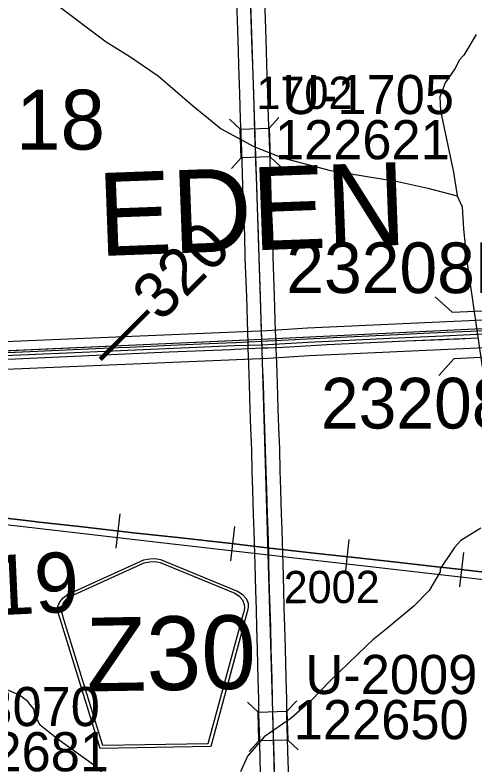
# Model space of a CAD drawing. Extents: x 128.7 to 185.5, y -21.4 to 12.6.
# Drawn here: x 158.743 to 159.74, y -10.767 to -9.139 of the extents above; entities that cross this region are included whole.
import ezdxf

# ---------------------------------------------------------------- set-up
doc = ezdxf.new("R2010")
doc.units = 0
for name, color, linetype in [('tdCoDivCarto', 7, 'Continuous'), ('tdCoHydroRiver', 7, 'Continuous'), ('tdCoPriCL', 7, 'Continuous'), ('tdCoPriDiv', 7, 'Continuous'), ('tdCoPrimary', 7, 'Continuous'), ('tdCoRRCL', 7, 'Continuous'), ('tdCoSecRdNmbr', 7, 'Continuous'), ('tdCoSecRteBand', 7, 'Continuous'), ('tdCoSecRteCL', 7, 'Continuous'), ('tdCoSectLine', 7, 'Continuous'), ('tdCoSectLinePart', 7, 'Continuous'), ('tdCoSectNmbr', 7, 'Continuous'), ('tdCoShieldCoRte', 7, 'Continuous'), ('tdCoStrucDivPri', 7, 'Continuous'), ('tdCoStrucPriMaintName', 7, 'Continuous'), ('tdCoStrucSec', 7, 'Continuous'), ('tdCoStrucSecCoName', 7, 'Continuous'), ('tdCoStrucSecFHWANum', 7, 'Continuous'), ('tdCoSurfAsphalt', 7, 'Continuous'), ('tdCoSurfGravel', 7, 'Continuous'), ('tdCoTwpNameTxt', 7, 'Continuous'), ('tdStHwyPriRefPost1', 7, 'Continuous'), ('tdStHwyPriRefPost5', 7, 'Continuous')]:
    doc.layers.add(name, color=color, linetype=linetype)

msp = doc.modelspace()

# ---------------------------------------------------------------- linework, layer by layer
at = {"layer": 'tdCoDivCarto'}
for p, q in [((159.6427, -9.8298), (159.5727, -9.833)), ((159.7312, -9.8256), (159.6427, -9.8298)), ((159.7581, -9.8244), (159.7312, -9.8256)), ((159.2909, -9.8468), (159.2782, -9.8474)), ((159.3503, -9.8439), (159.2909, -9.8468)), ((159.3621, -9.8433), (159.3503, -9.8439)), ((159.4622, -9.8384), (159.3621, -9.8433)), ((159.4194, -9.8544), (159.5916, -9.8463)), ((159.5727, -9.833), (159.4622, -9.8384)), ((159.5916, -9.8463), (159.6954, -9.8421)), ((159.6954, -9.8421), (159.7058, -9.8415)), ((159.7058, -9.8415), (159.7316, -9.8401)), ((159.7316, -9.8401), (159.7453, -9.8394)), ((158.9662, -9.8615), (158.8533, -9.8665)), ((158.9917, -9.8603), (158.9662, -9.8615)), ((159.0804, -9.8562), (158.9917, -9.8603)), ((159.1458, -9.8532), (159.0804, -9.8562)), ((159.2191, -9.8503), (159.1458, -9.8532)), ((159.2215, -9.8502), (159.2191, -9.8503)), ((159.2197, -9.8644), (159.2786, -9.8616)), ((159.2197, -9.8644), (159.2786, -9.8616)), ((159.278, -9.8475), (159.2215, -9.8502)), ((159.2782, -9.8474), (159.278, -9.8475)), ((159.2786, -9.8616), (159.2787, -9.8616)), ((159.2787, -9.8616), (159.2916, -9.861)), ((159.2916, -9.861), (159.3383, -9.8589)), ((159.3383, -9.8589), (159.4194, -9.8544)), ((158.7754, -9.8697), (158.6449, -9.8759)), ((158.7437, -9.885), (158.8712, -9.8791)), ((158.8533, -9.8665), (158.7754, -9.8697)), ((158.8712, -9.8791), (159.0767, -9.8702)), ((159.0767, -9.8702), (159.2106, -9.8648)), ((159.2106, -9.8648), (159.2197, -9.8644)), ((158.6239, -9.8902), (158.7437, -9.885))]:
    msp.add_line(p, q, dxfattribs=at)
for points in [[(160.8089, -9.7824), (160.5719, -9.7896), (160.4861, -9.7913), (160.3981, -9.794), (160.2967, -9.7975), (160.205, -9.8019), (160.1317, -9.8054), (159.9921, -9.812), (159.8807, -9.8177), (159.8042, -9.8219), (159.77, -9.8238), (159.7581, -9.8244), (159.7312, -9.8256), (159.6427, -9.8298), (159.5727, -9.833), (159.4622, -9.8384), (159.3621, -9.8433), (159.3503, -9.8439), (159.2909, -9.8468)], [(160.7531, -9.7841), (160.5719, -9.7896), (160.4861, -9.7913), (160.3981, -9.794), (160.2967, -9.7975), (160.205, -9.8019), (160.1317, -9.8054), (159.9921, -9.812), (159.8807, -9.8177), (159.8042, -9.8219), (159.77, -9.8238), (159.7581, -9.8244), (159.7312, -9.8256), (159.6427, -9.8298), (159.5727, -9.833), (159.4622, -9.8384), (159.3621, -9.8433), (159.3503, -9.8439), (159.2909, -9.8468)], [(160.7531, -9.7841), (160.5719, -9.7896), (160.4861, -9.7913), (160.3981, -9.794), (160.2967, -9.7975), (160.205, -9.8019), (160.1317, -9.8054), (159.9921, -9.812), (159.8807, -9.8177), (159.8042, -9.8219), (159.77, -9.8238), (159.7581, -9.8244), (159.7312, -9.8256), (159.6427, -9.8298), (159.5727, -9.833), (159.4622, -9.8384), (159.3621, -9.8433), (159.3503, -9.8439), (159.2909, -9.8468)], [(159.2909, -9.8468), (159.2782, -9.8474), (159.278, -9.8475)], [(159.2909, -9.8468), (159.2782, -9.8474), (159.278, -9.8475)], [(159.2909, -9.8468), (159.2782, -9.8474), (159.278, -9.8475)], [(159.2916, -9.861), (159.3383, -9.8589), (159.4194, -9.8544), (159.5916, -9.8463), (159.6954, -9.8421), (159.7058, -9.8415)], [(159.2916, -9.861), (159.3383, -9.8589), (159.4194, -9.8544), (159.5916, -9.8463), (159.6721, -9.843)], [(159.2916, -9.861), (159.3383, -9.8589), (159.4194, -9.8544), (159.5916, -9.8463), (159.6721, -9.843)], [(159.6721, -9.843), (159.6954, -9.8421), (159.7316, -9.8401), (159.7453, -9.8394)], [(159.6721, -9.843), (159.6954, -9.8421), (159.7316, -9.8401), (159.7453, -9.8394)], [(159.7058, -9.8415), (159.7316, -9.8401), (159.7453, -9.8394)], [(159.2191, -9.8503), (159.1458, -9.8532), (159.0804, -9.8562), (158.9917, -9.8603), (158.9662, -9.8615), (158.8533, -9.8665), (158.7754, -9.8697), (158.6449, -9.8759), (158.5628, -9.8791), (158.4474, -9.884), (158.3342, -9.8894), (158.2857, -9.891)], [(159.2191, -9.8503), (159.1458, -9.8532), (159.0804, -9.8562), (158.9917, -9.8603), (158.9662, -9.8615), (158.8533, -9.8665), (158.7754, -9.8697), (158.6449, -9.8759), (158.5628, -9.8791), (158.4474, -9.884), (158.3342, -9.8894), (158.2857, -9.891)], [(159.2191, -9.8503), (159.1458, -9.8532), (159.0804, -9.8562), (158.9917, -9.8603), (158.9662, -9.8615), (158.8533, -9.8665), (158.7754, -9.8697), (158.6449, -9.8759), (158.5628, -9.8791), (158.4474, -9.884), (158.3342, -9.8894), (158.2857, -9.891)], [(159.278, -9.8475), (159.2215, -9.8502), (159.2191, -9.8503)], [(159.278, -9.8475), (159.2215, -9.8502), (159.2191, -9.8503)], [(159.278, -9.8475), (159.2215, -9.8502), (159.2191, -9.8503)], [(159.2197, -9.8644), (159.2786, -9.8616)], [(159.2197, -9.8644), (159.2786, -9.8616)], [(159.2786, -9.8616), (159.2787, -9.8616), (159.2916, -9.861)], [(159.2786, -9.8616), (159.2787, -9.8616), (159.2916, -9.861)], [(159.2786, -9.8616), (159.2787, -9.8616), (159.2916, -9.861)], [(158.2861, -9.9049), (158.3889, -9.9013), (158.504, -9.8956), (158.6239, -9.8902), (158.7437, -9.885), (158.8712, -9.8791), (159.0767, -9.8702), (159.2106, -9.8648), (159.2197, -9.8644)], [(158.2861, -9.9049), (158.3889, -9.9013), (158.504, -9.8956), (158.6239, -9.8902), (158.7437, -9.885), (158.8712, -9.8791), (159.0767, -9.8702), (159.2106, -9.8648), (159.2197, -9.8644)], [(158.2861, -9.9049), (158.3889, -9.9013), (158.504, -9.8956), (158.6239, -9.8902), (158.7437, -9.885), (158.8712, -9.8791), (159.0767, -9.8702), (159.2106, -9.8648), (159.2197, -9.8644)]]:
    msp.add_lwpolyline(points, dxfattribs=at)
at = {"layer": 'tdCoHydroRiver'}
for points in [[(158.833, -9.1161), (158.9401, -9.1975), (158.9918, -9.2288), (159.0532, -9.2708), (159.1266, -9.3345), (159.19, -9.3859), (159.2608, -9.4244), (159.3232, -9.449), (159.4268, -9.4768), (159.5729, -9.5), (159.6381, -9.515), (159.7019, -9.5317)], [(159.743, -9.1814), (159.7162, -9.2265), (159.7071, -9.2363), (159.6967, -9.2557), (159.6757, -9.2864), (159.6642, -9.3168), (159.6652, -9.3467), (159.6937, -9.4799), (159.7019, -9.5317), (159.7122, -9.555), (159.7155, -9.6038), (159.7227, -9.673), (159.7562, -9.9023)], [(159.753, -10.2528), (159.7097, -10.2796), (159.696, -10.2943), (159.6646, -10.3412), (159.6648, -10.3475), (159.641, -10.3878), (159.6075, -10.4221), (159.5477, -10.4716), (159.5186, -10.4948), (159.5048, -10.5079), (159.427, -10.5833), (159.3844, -10.6275), (159.3416, -10.6653), (159.283, -10.7053), (159.2467, -10.7476), (159.2321, -10.7813)], [(159.2154, -10.8434), (159.2089, -10.8389), (159.0498, -10.8494), (159.0166, -10.8474), (158.9943, -10.8419), (158.9685, -10.8255), (158.9208, -10.7719), (158.8333, -10.7088), (158.7975, -10.68), (158.7857, -10.6584), (158.7837, -10.6458), (158.7704, -10.6289), (158.7526, -10.6154), (158.7189, -10.6008)]]:
    msp.add_lwpolyline(points, dxfattribs=at)
at = {"layer": 'tdCoPriCL'}
msp.add_lwpolyline([(158.7037, -9.879), (158.938, -9.8688), (159.219, -9.8562), (159.2779, -9.8546), (159.278, -9.8546), (159.2909, -9.8542), (159.3788, -9.8488), (159.5555, -9.8403), (159.6714, -9.8351), (159.7445, -9.8319), (159.9185, -9.8227), (160.0755, -9.8146), (160.2779, -9.8045), (160.2865, -9.8045), (160.753, -9.7913)], dxfattribs=at)
at = {"layer": 'tdCoPriDiv'}
for points in [[(160.752, -9.7613), (160.286, -9.7745), (159.743, -9.8019), (159.3771, -9.8188), (159.2895, -9.8242), (158.7023, -9.849), (158.2853, -9.8681), (157.8731, -9.8835), (157.3673, -9.9033), (157.2762, -9.9137), (157.2295, -9.924), (157.1909, -9.9349), (157.1282, -9.9583), (157.0727, -9.9841), (156.8472, -10.0796), (156.4282, -10.2675), (156.3051, -10.3234), (156.1332, -10.3967)], [(160.7539, -9.8213), (160.2869, -9.8345), (159.746, -9.8618), (159.3804, -9.8787), (159.2923, -9.8842), (158.705, -9.909), (158.2877, -9.9281), (157.8758, -9.9434), (157.3715, -9.9632), (157.2855, -9.973), (157.245, -9.982), (157.2098, -9.9919), (157.1513, -10.0137), (157.0959, -10.0394), (156.8712, -10.1345), (156.4529, -10.3222), (156.3288, -10.3785), (156.1544, -10.4529)]]:
    msp.add_lwpolyline(points, dxfattribs=at)
at = {"layer": 'tdCoPrimary'}
msp.add_line((159.2197, -9.8644), (159.2786, -9.8616), dxfattribs=at)
msp.add_line((159.2197, -9.8644), (159.2786, -9.8616), dxfattribs=at)
for points in [[(160.8089, -9.7824), (160.5719, -9.7896), (160.4861, -9.7913), (160.3981, -9.794), (160.2967, -9.7975), (160.205, -9.8019), (160.1317, -9.8054), (159.9921, -9.812), (159.8807, -9.8177), (159.8042, -9.8219), (159.77, -9.8238), (159.7581, -9.8244), (159.7312, -9.8256), (159.6427, -9.8298), (159.5727, -9.833), (159.4622, -9.8384), (159.3621, -9.8433), (159.3503, -9.8439), (159.2909, -9.8468)], [(160.8089, -9.7824), (160.5719, -9.7896), (160.4861, -9.7913), (160.3981, -9.794), (160.2967, -9.7975), (160.205, -9.8019), (160.1317, -9.8054), (159.9921, -9.812), (159.8807, -9.8177), (159.8042, -9.8219), (159.77, -9.8238), (159.7581, -9.8244), (159.7312, -9.8256), (159.6427, -9.8298), (159.5727, -9.833), (159.4622, -9.8384), (159.3621, -9.8433), (159.3503, -9.8439), (159.2909, -9.8468)], [(159.7581, -9.8244), (159.7312, -9.8256), (159.6427, -9.8298), (159.5727, -9.833), (159.4622, -9.8384), (159.3621, -9.8433), (159.3503, -9.8439), (159.2909, -9.8468), (159.2782, -9.8474), (159.278, -9.8475), (159.2215, -9.8502), (159.2191, -9.8503), (159.1458, -9.8532), (159.0804, -9.8562), (158.9917, -9.8603), (158.9662, -9.8615), (158.8533, -9.8665), (158.7754, -9.8697), (158.6449, -9.8759)], [(158.6239, -9.8902), (158.7437, -9.885), (158.8712, -9.8791), (159.0767, -9.8702), (159.2106, -9.8648), (159.2197, -9.8644), (159.2786, -9.8616), (159.2787, -9.8616), (159.2916, -9.861), (159.3383, -9.8589), (159.4194, -9.8544), (159.5916, -9.8463), (159.6954, -9.8421), (159.7058, -9.8415), (159.7316, -9.8401), (159.7453, -9.8394)], [(159.2909, -9.8468), (159.2782, -9.8474), (159.278, -9.8475)], [(159.2909, -9.8468), (159.2782, -9.8474), (159.278, -9.8475)], [(159.2916, -9.861), (159.3383, -9.8589), (159.4194, -9.8544), (159.5916, -9.8463), (159.6954, -9.8421), (159.7058, -9.8415)], [(159.2916, -9.861), (159.3383, -9.8589), (159.4194, -9.8544), (159.5916, -9.8463), (159.6954, -9.8421), (159.7058, -9.8415)], [(159.7058, -9.8415), (159.7316, -9.8401), (159.7453, -9.8394)], [(159.7058, -9.8415), (159.7316, -9.8401), (159.7453, -9.8394)], [(159.2191, -9.8503), (159.1458, -9.8532), (159.0804, -9.8562), (158.9917, -9.8603), (158.9662, -9.8615), (158.8533, -9.8665), (158.7754, -9.8697), (158.6449, -9.8759), (158.5628, -9.8791), (158.4474, -9.884), (158.3342, -9.8894), (158.2857, -9.891)], [(159.2191, -9.8503), (159.1458, -9.8532), (159.0804, -9.8562), (158.9917, -9.8603), (158.9662, -9.8615), (158.8533, -9.8665), (158.7754, -9.8697), (158.6449, -9.8759), (158.5628, -9.8791), (158.4474, -9.884), (158.3342, -9.8894), (158.2857, -9.891)], [(159.278, -9.8475), (159.2215, -9.8502), (159.2191, -9.8503)], [(159.278, -9.8475), (159.2215, -9.8502), (159.2191, -9.8503)], [(159.2786, -9.8616), (159.2787, -9.8616), (159.2916, -9.861)], [(159.2786, -9.8616), (159.2787, -9.8616), (159.2916, -9.861)], [(158.2861, -9.9049), (158.3889, -9.9013), (158.504, -9.8956), (158.6239, -9.8902), (158.7437, -9.885), (158.8712, -9.8791), (159.0767, -9.8702), (159.2106, -9.8648), (159.2197, -9.8644)], [(158.2861, -9.9049), (158.3889, -9.9013), (158.504, -9.8956), (158.6239, -9.8902), (158.7437, -9.885), (158.8712, -9.8791), (159.0767, -9.8702), (159.2106, -9.8648), (159.2197, -9.8644)]]:
    msp.add_lwpolyline(points, dxfattribs=at)
at = {"layer": 'tdCoRRCL'}
for p, q in [((158.9621, -10.2961), (158.9711, -10.2217)), ((159.2107, -10.3238), (159.2194, -10.2493)), ((159.4594, -10.3519), (159.4676, -10.2774)), ((159.7076, -10.3801), (159.7162, -10.3056))]:
    msp.add_line(p, q, dxfattribs=at)
for points in [[(157.0985, -10.056), (159.0653, -10.2844), (159.9865, -10.39), (161.3885, -10.5429), (162.2802, -10.6409), (162.9394, -10.7645), (165.7594, -11.0173), (165.9868, -11.0197), (166.2378, -10.977), (166.3926, -10.897), (167.0068, -10.5674), (167.9037, -10.0916)], [(160.6672, -10.4516), (160.5592, -10.4393), (160.4614, -10.4283), (160.344, -10.4147), (160.2706, -10.4058), (160.1513, -10.3926), (160.0601, -10.3824), (159.9668, -10.3719), (159.8643, -10.3604), (159.7665, -10.3491), (159.6782, -10.3389), (159.6454, -10.3352), (159.5699, -10.3268), (159.4789, -10.3164), (159.3982, -10.3074), (159.2957, -10.2959), (159.2058, -10.2854), (159.1022, -10.2739), (158.9995, -10.2629), (158.8823, -10.2487), (158.7883, -10.2388), (158.7853, -10.2385), (158.6784, -10.2262)], [(158.6784, -10.2262), (158.7853, -10.2385), (158.7883, -10.2388), (158.8823, -10.2487), (158.9995, -10.2629), (159.1022, -10.2739), (159.2058, -10.2854), (159.2957, -10.2959), (159.3982, -10.3074), (159.4789, -10.3164), (159.5699, -10.3268), (159.6454, -10.3352), (159.6782, -10.3389), (159.7665, -10.3491), (159.8643, -10.3604), (159.9668, -10.3719), (160.0601, -10.3824), (160.1513, -10.3926), (160.2706, -10.4058), (160.344, -10.4147), (160.4614, -10.4283), (160.5592, -10.4393), (160.6672, -10.4516)]]:
    msp.add_lwpolyline(points, dxfattribs=at)
at = {"layer": 'tdCoSecRteBand'}
for points in [[(159.2757, -10.7944), (159.2747, -10.7605), (159.2747, -10.7604), (159.2747, -10.7604), (159.2734, -10.7123), (159.2716, -10.6562), (159.2716, -10.6559), (159.2716, -10.6556), (159.2712, -10.6248), (159.2702, -10.58), (159.2684, -10.5154), (159.2684, -10.5153), (159.2684, -10.5152), (159.2674, -10.4682), (159.2661, -10.4282), (159.2661, -10.4281), (159.2661, -10.4281), (159.2649, -10.3888), (159.2649, -10.3888), (159.2649, -10.3887), (159.2633, -10.3317), (159.2633, -10.3314), (159.2633, -10.3311), (159.2631, -10.309), (159.2615, -10.2582), (159.2602, -10.2242), (159.2601, -10.224), (159.2601, -10.2238), (159.2586, -10.1702), (159.2574, -10.1301), (159.2574, -10.1301), (159.2574, -10.1301), (159.256, -10.0825), (159.2544, -10.036), (159.253, -9.9959), (159.253, -9.9959), (159.253, -9.9959), (159.2513, -9.9406), (159.2495, -9.8977), (159.2495, -9.8974), (159.2495, -9.8971), (159.2487, -9.8624), (159.2485, -9.8556), (159.2483, -9.8486), (159.2473, -9.8288), (159.2473, -9.8285), (159.2473, -9.8282), (159.2452, -9.7506), (159.2422, -9.6663), (159.2422, -9.6662), (159.2422, -9.6661), (159.2408, -9.6169), (159.2386, -9.558), (159.2386, -9.558), (159.2386, -9.558), (159.2369, -9.5083), (159.2351, -9.46), (159.2351, -9.4598), (159.2351, -9.4596), (159.2345, -9.4343), (159.2331, -9.3973), (159.2331, -9.3972), (159.2331, -9.3971), (159.2321, -9.3645), (159.2321, -9.3645), (159.2321, -9.3645), (159.2306, -9.3109), (159.2284, -9.249), (159.2284, -9.249), (159.2284, -9.2489), (159.2274, -9.2174), (159.225, -9.1496), (159.225, -9.1495), (159.225, -9.1495), (159.2227, -9.0738)], [(159.2826, -9.0719), (159.285, -9.1476), (159.2874, -9.2154), (159.2874, -9.2154), (159.2874, -9.2155), (159.2884, -9.247), (159.2905, -9.3089), (159.2905, -9.309), (159.2905, -9.309), (159.2921, -9.3627), (159.2931, -9.3951), (159.2945, -9.4323), (159.2945, -9.4325), (159.2945, -9.4327), (159.2951, -9.458), (159.2968, -9.5061), (159.2968, -9.5061), (159.2968, -9.5061), (159.2986, -9.5558), (159.3008, -9.6148), (159.3008, -9.6149), (159.3008, -9.6151), (159.3022, -9.6643), (159.3051, -9.7486), (159.3051, -9.7487), (159.3051, -9.7488), (159.3073, -9.8263), (159.3082, -9.8461), (159.3082, -9.8463), (159.3082, -9.8465), (159.3084, -9.8537), (159.3087, -9.8607), (159.3087, -9.8608), (159.3087, -9.8609), (159.3095, -9.8955), (159.3112, -9.9382), (159.3112, -9.9384), (159.3112, -9.9385), (159.313, -9.9939), (159.3144, -10.0339), (159.3144, -10.0339), (159.3144, -10.0339), (159.316, -10.0805), (159.316, -10.0806), (159.316, -10.0806), (159.3174, -10.1284), (159.3185, -10.1684), (159.3185, -10.1684), (159.3185, -10.1684), (159.3201, -10.2219), (159.3215, -10.2559), (159.3215, -10.256), (159.3215, -10.2562), (159.3231, -10.3075), (159.3231, -10.3078), (159.3231, -10.3081), (159.3233, -10.3303), (159.3249, -10.387), (159.326, -10.4262), (159.3274, -10.4664), (159.3274, -10.4666), (159.3274, -10.4668), (159.3284, -10.5138), (159.3302, -10.5784), (159.3302, -10.5785), (159.3302, -10.5786), (159.3312, -10.6236), (159.3312, -10.6237), (159.3312, -10.6239), (159.3316, -10.6546), (159.3333, -10.7105), (159.3333, -10.7105), (159.3333, -10.7106), (159.3347, -10.7587), (159.3357, -10.7926)]]:
    msp.add_lwpolyline(points, dxfattribs=at)
at = {"layer": 'tdCoSecRteCL'}
msp.add_lwpolyline([(159.3057, -10.7935), (159.3047, -10.7596), (159.3034, -10.7114), (159.3016, -10.6552), (159.3012, -10.6242), (159.3002, -10.5793), (159.2984, -10.5146), (159.2974, -10.4674), (159.2961, -10.4272), (159.2949, -10.3879), (159.2933, -10.3309), (159.2931, -10.3084), (159.2915, -10.2571), (159.2901, -10.223), (159.2886, -10.1693), (159.2874, -10.1293), (159.286, -10.0815), (159.2844, -10.035), (159.283, -9.9949), (159.2813, -9.9395), (159.2795, -9.8965), (159.2787, -9.8616), (159.2785, -9.8546), (159.2782, -9.8474), (159.2773, -9.8274), (159.2751, -9.7497), (159.2722, -9.6652), (159.2708, -9.6159), (159.2686, -9.5569), (159.2669, -9.5072), (159.2651, -9.4589), (159.2645, -9.4334), (159.2631, -9.3961), (159.2621, -9.3636), (159.2605, -9.3099), (159.2584, -9.248), (159.2574, -9.2164), (159.255, -9.1486), (159.2526, -9.0728)], dxfattribs=at)
at = {"layer": 'tdCoSectLine'}
for points in [[(159.2447, -8.8495), (159.2776, -9.8428)], [(159.2776, -9.8428), (160.2774, -9.7941)], [(158.2852, -9.8871), (159.2776, -9.8428)], [(159.2776, -9.8428), (159.3071, -10.8475)]]:
    msp.add_lwpolyline(points, dxfattribs=at)
at = {"layer": 'tdCoSectLinePart'}
for points in [[(159.3077, -9.8413), (160.2774, -9.7941)], [(158.4854, -9.8782), (159.2478, -9.8441)]]:
    msp.add_lwpolyline(points, dxfattribs=at)
at = {"layer": 'tdCoShieldCoRte'}
for points in [[(158.9276, -10.7309), (158.8407, -10.4495), (158.8366, -10.4364), (158.8358, -10.4306), (158.8357, -10.4227), (158.8397, -10.4124), (158.8468, -10.4037), (158.8563, -10.3969), (159.0223, -10.3217), (159.0298, -10.3199), (159.0402, -10.3188), (159.0506, -10.3195), (159.0582, -10.321), (159.2267, -10.3904), (159.2364, -10.3969), (159.2438, -10.4053), (159.2482, -10.4155), (159.2483, -10.4234), (159.2477, -10.4293), (159.2441, -10.4425), (159.1671, -10.7268)], [(158.9333, -10.7245), (158.8488, -10.4507), (158.8449, -10.4381), (158.8441, -10.4325), (158.8439, -10.425), (158.8478, -10.415), (158.8547, -10.4067), (158.8638, -10.4002), (159.0231, -10.3279), (159.0303, -10.3262), (159.0403, -10.3252), (159.0503, -10.3259), (159.0576, -10.3273), (159.2193, -10.394), (159.2286, -10.4002), (159.2358, -10.4082), (159.24, -10.418), (159.2401, -10.4256), (159.2395, -10.4312), (159.236, -10.4439), (159.1611, -10.7205)]]:
    msp.add_lwpolyline(points, close=True, dxfattribs=at)
at = {"layer": 'tdCoStrucDivPri'}
for points in [[(159.6539, -9.7505), (159.6908, -9.7842), (159.7907, -9.7797), (159.8244, -9.7428)], [(159.6616, -9.921), (159.6953, -9.8841), (159.7952, -9.8796), (159.8321, -9.9134)]]:
    msp.add_lwpolyline(points, dxfattribs=at)
at = {"layer": 'tdCoStrucSec'}
for p, q in [((159.2311, -9.3867), (159.2081, -9.3654)), ((159.2936, -9.3844), (159.3149, -9.3615)), ((159.2334, -9.4493), (159.2121, -9.4722)), ((159.2959, -9.447), (159.3189, -9.4683)), ((159.3323, -10.6499), (159.3538, -10.6271)), ((159.2698, -10.6519), (159.247, -10.6304)), ((159.2717, -10.7144), (159.2503, -10.7372)), ((159.3343, -10.7124), (159.3571, -10.7339))]:
    msp.add_line(p, q, dxfattribs=at)
for points in [[(159.2334, -9.4493), (159.2311, -9.3867), (159.2936, -9.3844), (159.2959, -9.447)], [(159.2717, -10.7144), (159.2698, -10.6519), (159.3323, -10.6499), (159.3343, -10.7124)]]:
    msp.add_lwpolyline(points, close=True, dxfattribs=at)
at = {"layer": 'tdCoSurfAsphalt'}
msp.add_lwpolyline([(159.3057, -10.7935), (159.3047, -10.7596), (159.3034, -10.7114), (159.3016, -10.6552), (159.3012, -10.6242), (159.3002, -10.5793), (159.2984, -10.5146), (159.2974, -10.4674), (159.2961, -10.4272), (159.2949, -10.3879), (159.2933, -10.3309), (159.2931, -10.3084), (159.2915, -10.2571), (159.2901, -10.223), (159.2886, -10.1693), (159.2874, -10.1293), (159.286, -10.0815), (159.2844, -10.035), (159.283, -9.9949), (159.2813, -9.9395), (159.2795, -9.8965), (159.2787, -9.8616), (159.2785, -9.8546)], dxfattribs=at)
at = {"layer": 'tdCoSurfGravel'}
msp.add_lwpolyline([(159.2785, -9.8546), (159.2782, -9.8474), (159.2773, -9.8274), (159.2751, -9.7497), (159.2722, -9.6652), (159.2708, -9.6159), (159.2686, -9.5569), (159.2669, -9.5072), (159.2651, -9.4589), (159.2645, -9.4334), (159.2631, -9.3961), (159.2621, -9.3636), (159.2605, -9.3099), (159.2584, -9.248), (159.2574, -9.2164), (159.255, -9.1486), (159.2526, -9.0728)], dxfattribs=at)

# ---------------------------------------------------------------- texts
at = {"layer": 'tdCoSecRdNmbr'}
for s, p in [('1702', (159.2663, -9.3431)), ('2002', (159.3254, -10.4155))]:
    msp.add_text(s, height=0.07, rotation=0.1198, dxfattribs=at).set_placement(p)
at = {"layer": 'tdCoSectNmbr'}
for s, rotation, p in [('18', 0.1194, (158.7447, -9.4315)), ('19', 2.6717, (158.6908, -10.4423))]:
    msp.add_text(s, height=0.13, rotation=rotation, dxfattribs=at).set_placement(p)
at = {"layer": 'tdCoShieldCoRte'}
msp.add_text('Z30', height=0.16, rotation=1, dxfattribs=at).set_placement((158.8981, -10.6072))
at = {"layer": 'tdCoStrucPriMaintName'}
for s, p in [('23208L030', (159.3311, -9.7426)), ('23208L030', (159.3311, -9.7426)), ('23208L030', (159.3311, -9.7426)), ('23208R030', (159.4062, -10.0364)), ('23208R030', (159.4062, -10.0364)), ('23208R030', (159.4062, -10.0364))]:
    msp.add_text(s, height=0.11, dxfattribs=at).set_placement(p)
at = {"layer": 'tdCoStrucSecCoName'}
for s, p in [('U-1705', (159.3221, -9.3541)), ('U-2009', (159.3726, -10.6126)), ('U-3070', (158.554, -10.6823))]:
    msp.add_text(s, height=0.085, dxfattribs=at).set_placement(p)
at = {"layer": 'tdCoStrucSecFHWANum'}
for s, p in [('122621', (159.3064, -9.4521)), ('122650', (159.3473, -10.7106)), ('122681', (158.5673, -10.7803))]:
    msp.add_text(s, height=0.085, dxfattribs=at).set_placement(p)
at = {"layer": 'tdCoTwpNameTxt'}
msp.add_text('EDEN', height=0.18, rotation=2.1204, dxfattribs=at).set_placement((158.9253, -9.6623))
at = {"layer": 'tdStHwyPriRefPost1'}
msp.add_text('‒‒320', height=0.1, rotation=45, dxfattribs=at).set_placement((158.9538, -9.9124))
at = {"layer": 'tdStHwyPriRefPost5'}
msp.add_text('‒‒320', height=0.1, rotation=45, dxfattribs=at).set_placement((158.9538, -9.9124))

doc.saveas('drawing.dxf')
